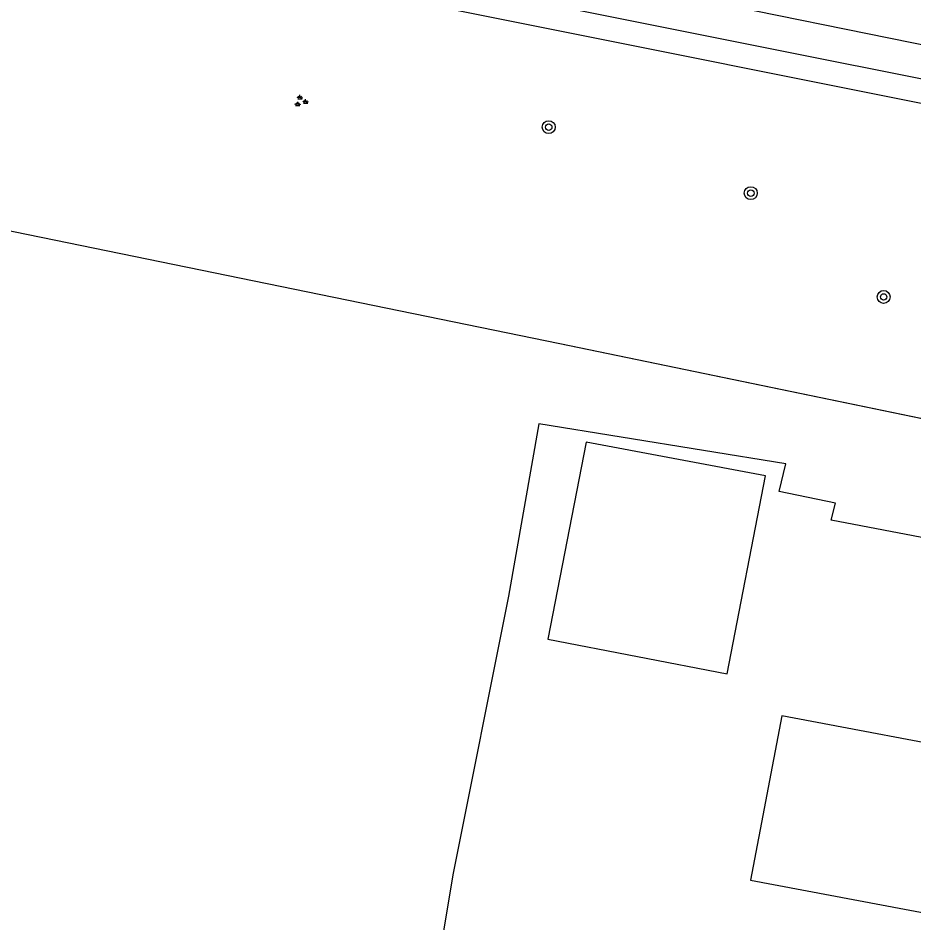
# Model space of a CAD drawing. Extents: x 124000 to 128010, y 398999 to 403000.
# Drawn here: x 127790.3 to 127845.7, y 399201.1 to 399257.1 of the extents above; entities that cross this region are included whole.
import ezdxf

# ---------------------------------------------------------------- set-up
doc = ezdxf.new("R2010")
doc.units = 0
for name, color, linetype in [('gg-afsc-hekwerk', 7, 'Continuous'), ('gg-bbg-bijgebouw', 7, 'Continuous'), ('gg-bbg-hoofdgebouw', 7, 'Continuous'), ('gg-knt-verharding', 7, 'Continuous'), ('gt-grn-groengrens', 7, 'Continuous'), ('gt-symb-boom', 7, 'Continuous'), ('gt-symb-groenvak', 7, 'Continuous'), ('gx-grn-maaiveld', 7, 'Continuous')]:
    doc.layers.add(name, color=color, linetype=linetype)

# ---------------------------------------------------------------- blocks, each defined once
blk = doc.blocks.new('gt0-GRVAK')
at = {"layer": 'gt-symb-groenvak'}
for p, q in [((-0.11, 0.189), (-0.228, 0.24)), ((-0.182, 0.153), (0.088, 0.153)), ((-0.091, 0.211), (-0.156, 0.322)), ((-0.047, 0.214), (-0.047, 0.393)), ((-0.004, 0.211), (0.061, 0.322)), ((0.015, 0.189), (0.133, 0.24)), ((0.262, -0.052), (0.197, 0.059)), ((0.305, -0.049), (0.305, 0.13)), ((0.349, -0.052), (0.414, 0.059)), ((-0.245, -0.228), (-0.363, -0.177)), ((-0.318, -0.264), (-0.047, -0.264)), ((-0.226, -0.206), (-0.291, -0.095)), ((-0.183, -0.203), (-0.183, -0.024)), ((-0.139, -0.206), (-0.074, -0.095)), ((-0.12, -0.228), (-0.002, -0.177)), ((0.243, -0.074), (0.125, -0.023)), ((0.17, -0.11), (0.441, -0.11)), ((0.368, -0.074), (0.486, -0.023))]:
    blk.add_line(p, q, dxfattribs=at)
blk = doc.blocks.new('gt0-BOOM')
at = {"layer": 'gt-symb-boom'}
for radius in [0.4, 0.2]:
    blk.add_circle((0, 0), radius, dxfattribs=at)

msp = doc.modelspace()

# ---------------------------------------------------------------- linework, layer by layer
at = {"layer": 'gg-afsc-hekwerk'}
msp.add_lwpolyline([(127727.509, 399256.709), (127823.836, 399236.966), (127862.308, 399228.993)], dxfattribs=at)
at = {"layer": 'gg-bbg-bijgebouw'}
msp.add_lwpolyline([(127823.094, 399218.655), (127834.184, 399216.51), (127836.554, 399228.762), (127825.452, 399230.845), (127823.094, 399218.655)], dxfattribs=at)
at = {"layer": 'gg-bbg-hoofdgebouw'}
msp.add_lwpolyline([(127848.668, 399201.271), (127849.33, 399204.77), (127858.02, 399203.01), (127859.3, 399209.62), (127850.431, 399211.318), (127850.461, 399211.475), (127837.562, 399213.914), (127835.638, 399203.735), (127848.668, 399201.271)], dxfattribs=at)
at = {"layer": 'gg-knt-verharding'}
msp.add_line((127871.118, 399250.38), (127793.134, 399266.265), dxfattribs=at)
at = {"layer": 'gt-grn-groengrens'}
for points in [[(127862.308, 399228.993), (127862.553, 399230.582), (127874.648, 399228.146), (127874.491, 399234.007), (127875.792, 399241.128), (127874.759, 399243.791), (127872.805, 399245.45), (127872.69, 399245.026), (127868.856, 399245.878), (127869.205, 399247.221), (127729.25, 399275.231), (127725.358, 399258.659), (127727.709, 399258.172), (127727.509, 399256.709)], [(127792.653, 399264.072), (127871.862, 399248.218), (127876.02, 399244.688), (127877.344, 399241.276), (127875.995, 399233.891), (127876.21, 399226.301)]]:
    msp.add_lwpolyline(points, dxfattribs=at)
at = {"layer": 'gx-grn-maaiveld'}
for points in [[(127727.509, 399256.709), (127823.836, 399236.966), (127856.94, 399230.105)], [(127856.94, 399230.105), (127855.411, 399223.19), (127840.621, 399226.022), (127840.895, 399227.064), (127837.406, 399227.804), (127837.81, 399229.504), (127822.541, 399231.979), (127820.651, 399221.324), (127817.203, 399204.068), (127815.464, 399193.52)]]:
    msp.add_lwpolyline(points, dxfattribs=at)

# ---------------------------------------------------------------- block references
at = {"layer": 'gt-symb-boom'}
for p in [(127823.144, 399250.352), (127835.651, 399246.266), (127843.874, 399239.84)]:
    msp.add_blockref('gt0-BOOM', p, dxfattribs=at)
at = {"layer": 'gt-symb-groenvak'}
msp.add_blockref('gt0-GRVAK', (127807.795, 399251.953), dxfattribs=at)

doc.saveas('drawing.dxf')
